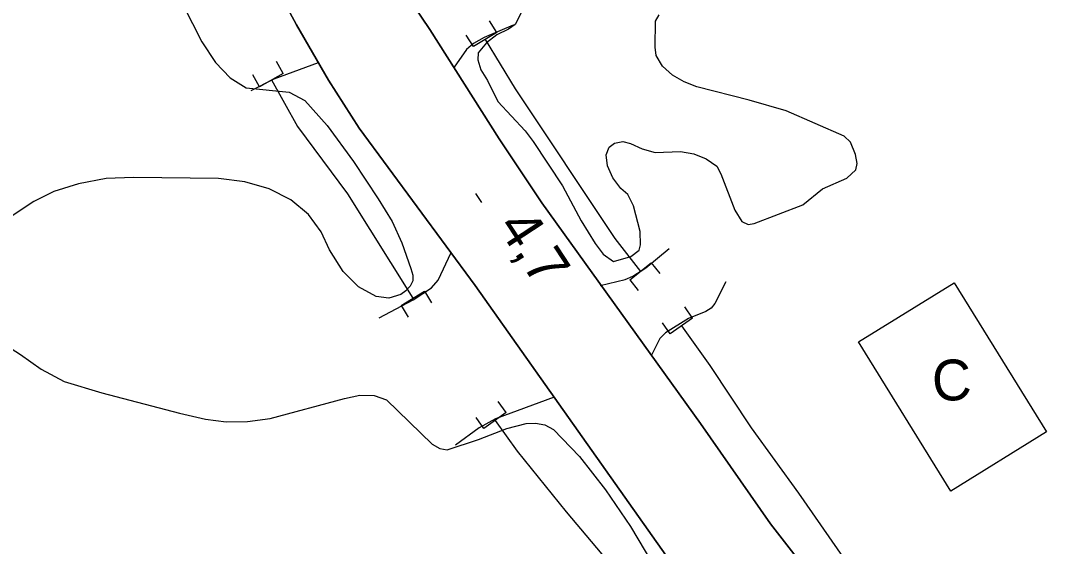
# Model space of a CAD drawing. Extents: x 336540 to 340074, y 5572036 to 5573747.
# Drawn here: x 337902 to 337977.5, y 5572850.7 to 5572889.3 of the extents above; entities that cross this region are included whole.
import ezdxf

# ---------------------------------------------------------------- set-up
doc = ezdxf.new("R2010")
doc.units = 0
for name, color, linetype in [('Niveau 19', 7, 'Continuous'), ('Niveau 2', 7, 'Continuous'), ('Niveau 21', 7, 'Continuous'), ('Niveau 26', 7, 'Continuous'), ('Niveau 3', 7, 'Continuous'), ('Niveau 31', 7, 'Continuous'), ('Niveau 4', 7, 'Continuous')]:
    doc.layers.add(name, color=color, linetype=linetype)

msp = doc.modelspace()

# ---------------------------------------------------------------- linework, layer by layer
at = {"layer": 'Niveau 19'}
for points in [[(337938.26, 5572889.01), (337936.13, 5572888.09), (337935.36, 5572887.66), (337934.83, 5572887.21), (337933.92, 5572885.92)], [(337923.93, 5572886.23), (337920.66, 5572885.04), (337918.96, 5572884.17)], [(337944.68, 5572869.87), (337946.5, 5572870.31), (337947.07, 5572870.54), (337948.03, 5572871.15), (337949.74, 5572872.57)], [(337928.4, 5572867.49), (337930.91, 5572868.8), (337932.27, 5572869.7), (337932.76, 5572870.25), (337933.71, 5572872.28)], [(337953.92, 5572870.13), (337953.1, 5572868.53), (337952.83, 5572868.19), (337952.43, 5572867.94), (337951.17, 5572867.43), (337949.48, 5572866.38), (337949.05, 5572865.96), (337948.41, 5572864.7)], [(337941.28, 5572861.66), (337936.96, 5572860.06), (337935.77, 5572859.4), (337934.03, 5572858.13)]]:
    msp.add_lwpolyline(points, dxfattribs=at)
at = {"layer": 'Niveau 2'}
for points in [[(337913.32, 5572891.84), (337915.36, 5572887.77), (337916.38, 5572886.25), (337917.45, 5572885.12), (337918.64, 5572884.4), (337921.79, 5572884.08), (337922.95, 5572883.47), (337924.59, 5572881.63), (337926.52, 5572878.97), (337928.35, 5572876.24), (337929.36, 5572874.56), (337930.09, 5572873), (337930.75, 5572871.12), (337930.89, 5572870.63), (337930.88, 5572870.21), (337930.69, 5572869.82), (337930.37, 5572869.47), (337930, 5572869.2), (337929.13, 5572868.93), (337928.2, 5572869.04), (337926.89, 5572869.77), (337925.77, 5572870.9), (337924.75, 5572872.49), (337924.14, 5572873.8), (337923.22, 5572875.08), (337921.91, 5572876.17), (337920.33, 5572876.97), (337918.54, 5572877.49), (337916.6, 5572877.72), (337910.34, 5572877.8), (337908.32, 5572877.72), (337906.29, 5572877.34), (337904.47, 5572876.78), (337903.02, 5572876.03), (337897.78, 5572872.58)], [(337938.85, 5572889.91), (337938.42, 5572889.05), (337937.92, 5572888.7), (337937.08, 5572888.29), (337936.31, 5572887.7), (337935.7, 5572886.96), (337935.66, 5572886.45), (337935.9, 5572885.72), (337936.37, 5572884.94), (337937.14, 5572883.38), (337939.16, 5572881.23), (337939.74, 5572880.45), (337941.9, 5572877.18), (337943.26, 5572874.62), (337944.31, 5572872.95), (337944.89, 5572872.17), (337945.64, 5572871.63), (337946.93, 5572872), (337947.54, 5572872.46), (337947.64, 5572872.86), (337947.62, 5572873.82), (337947.12, 5572875.72), (337946.71, 5572876.56), (337946.19, 5572877), (337945.61, 5572877.77), (337945.2, 5572878.67), (337945.12, 5572879.46)], [(337945.12, 5572879.46), (337945.33, 5572880.02), (337945.72, 5572880.32), (337946.34, 5572880.44), (337946.91, 5572880.29), (337947.76, 5572879.91), (337948.72, 5572879.65), (337950.58, 5572879.7), (337951.55, 5572879.55), (337952.46, 5572879.18), (337953.26, 5572878.63), (337953.55, 5572878.08), (337954.57, 5572875.4), (337955.1, 5572874.56), (337955.55, 5572874.35), (337956, 5572874.41), (337959.58, 5572875.8), (337961.02, 5572876.96), (337962.81, 5572877.74), (337963.47, 5572878.37), (337963.57, 5572878.83), (337963.44, 5572879.5), (337963.08, 5572880.39), (337962.62, 5572880.83), (337958.35, 5572882.7), (337955.63, 5572883.49), (337951.77, 5572884.46), (337950.86, 5572884.84), (337950, 5572885.32), (337949.26, 5572885.98), (337948.79, 5572886.76), (337948.72, 5572887.38), (337948.73, 5572889.3), (337949, 5572889.76)], [(337899.8, 5572866.22), (337902.04, 5572864.79), (337903.54, 5572863.72), (337905.25, 5572862.8), (337908.02, 5572861.98), (337913.73, 5572860.48), (337915.64, 5572860.03), (337917.15, 5572859.84), (337918.72, 5572859.85), (337920.39, 5572860.09), (337925.85, 5572861.56), (337927, 5572861.81), (337928.05, 5572861.78), (337928.94, 5572861.46), (337932.3, 5572858.2)], [(337932.3, 5572858.2), (337932.88, 5572857.88), (337933.42, 5572857.77), (337935.73, 5572858.54), (337937.81, 5572859.35), (337939.22, 5572859.72), (337939.92, 5572859.75), (337940.59, 5572859.62), (337941.24, 5572859.27), (337943.15, 5572857.3), (337945.05, 5572854.84), (337946.9, 5572852.15), (337948.51, 5572849.43)]]:
    msp.add_lwpolyline(points, dxfattribs=at)
at = {"layer": 'Niveau 21'}
for points in [[(337974.94, 5572814.05), (337935.47, 5572869.85), (337926.95, 5572881.43), (337924.69, 5572884.95), (337922.34, 5572889.02), (337915.89, 5572900.96), (337914.22, 5572904.25), (337912.98, 5572907.07), (337912.08, 5572909.96), (337910.76, 5572915.78)], [(337915.89, 5572900.96), (337922.34, 5572889.02), (337924.69, 5572884.95), (337926.95, 5572881.43), (337935.47, 5572869.85), (337974.94, 5572814.05)], [(337963.81, 5572843.84), (337957.19, 5572852.34), (337952.04, 5572859.72), (337940.37, 5572875.94), (337937.24, 5572880.64), (337932.14, 5572888.68), (337928.89, 5572893.54)], [(337928.89, 5572893.54), (337932.14, 5572888.68), (337937.24, 5572880.64), (337940.37, 5572875.94), (337952.04, 5572859.72), (337957.19, 5572852.34), (337963.81, 5572843.84)]]:
    msp.add_lwpolyline(points, dxfattribs=at)
at = {"layer": 'Niveau 26'}
for p, q in [((337937.06, 5572888.46), (337936.54, 5572889.32)), ((337935.34, 5572887.42), (337934.82, 5572888.27)), ((337937.06, 5572888.46), (337935.34, 5572887.42)), ((337921.36, 5572885.45), (337920.87, 5572886.33)), ((337919.6, 5572884.47), (337919.11, 5572885.34)), ((337921.36, 5572885.45), (337919.6, 5572884.47)), ((337946.85, 5572870.28), (337948.43, 5572871.52)), ((337948.43, 5572871.52), (337949.05, 5572870.74)), ((337946.85, 5572870.28), (337947.47, 5572869.49)), ((337930.02, 5572868.39), (337931.74, 5572869.44)), ((337931.74, 5572869.44), (337932.26, 5572868.59)), ((337930.02, 5572868.39), (337930.54, 5572867.54)), ((337951.47, 5572867.47), (337950.89, 5572868.28)), ((337949.83, 5572866.3), (337949.25, 5572867.11)), ((337951.47, 5572867.47), (337949.83, 5572866.3)), ((337937.76, 5572860.52), (337937.17, 5572861.33)), ((337937.76, 5572860.52), (337936.12, 5572859.34)), ((337936.12, 5572859.34), (337935.54, 5572860.15))]:
    msp.add_line(p, q, dxfattribs=at)
at = {"layer": 'Niveau 3'}
msp.add_line((337935.5, 5572876.62), (337935.95, 5572875.96), dxfattribs=at)
at = {"layer": 'Niveau 31'}
msp.add_lwpolyline([(337963.68, 5572865.71), (337970.71, 5572870.06), (337977.5, 5572859.1), (337970.46, 5572854.75), (337963.68, 5572865.71)], dxfattribs=at)
at = {"layer": 'Niveau 4'}
for points in [[(337936.21, 5572887.95), (337938.41, 5572884.33), (337945.74, 5572873.31), (337947.64, 5572870.9)], [(337920.49, 5572884.97), (337922.41, 5572881.54), (337926.09, 5572876.61), (337930.88, 5572868.92)], [(337950.66, 5572866.89), (337952.73, 5572863.98), (337955.77, 5572859.39), (337959.27, 5572854.59), (337962.72, 5572849.63), (337968.01, 5572842.51)], [(337936.95, 5572859.94), (337938.57, 5572857.69), (337942.17, 5572853.21), (337945.85, 5572848.86), (337949.9, 5572842.82)]]:
    msp.add_lwpolyline(points, dxfattribs=at)

# ---------------------------------------------------------------- texts
at = {"layer": 'Niveau 3'}
msp.add_text('4,7    ', height=2.9999, rotation=303.20188, dxfattribs=at).set_placement((337937.05, 5572874.19))
at = {"layer": 'Niveau 31'}
msp.add_text('C', height=3, rotation=2.77808, dxfattribs=at).set_placement((337969.15, 5572861.34))

doc.saveas('drawing.dxf')
